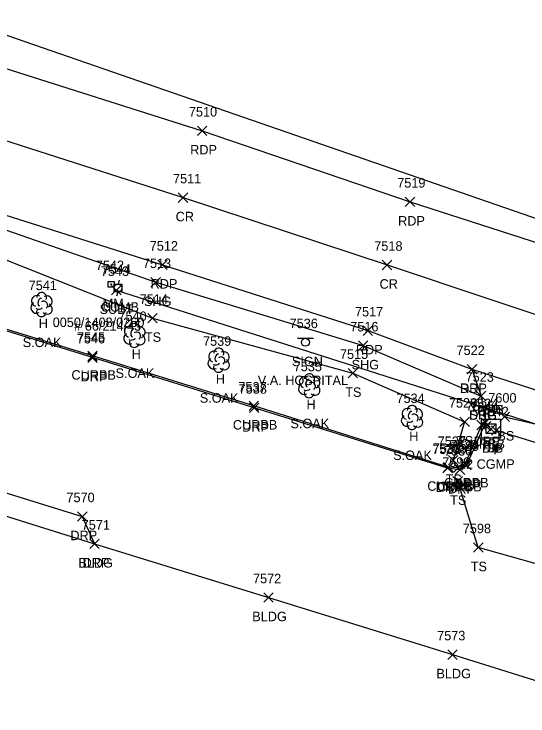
# Model space of a CAD drawing. Extents: x 1678863 to 1683592, y 407783 to 418211.
# Drawn here: x 1681871.9 to 1681980.2, y 417597.9 to 417745.8 of the extents above; entities that cross this region are included whole.
import ezdxf

# ---------------------------------------------------------------- set-up
doc = ezdxf.new("R2010")
doc.units = 0
for name, color, linetype in [('D_A', 7, 'Continuous'), ('D_C', 7, 'Continuous'), ('D_I', 7, 'Continuous'), ('D_TIC', 7, 'Continuous'), ('DCP', 7, 'Continuous'), ('DS', 7, 'Continuous'), ('L_A', 7, 'Continuous'), ('L_C', 7, 'Continuous'), ('L_I', 7, 'Continuous'), ('L_TIC', 7, 'Continuous'), ('LBC', 7, 'Continuous'), ('LELB', 7, 'Continuous'), ('LTD', 7, 'Continuous'), ('P_A', 7, 'Continuous'), ('P_I', 7, 'Continuous'), ('P_TIC', 7, 'Continuous'), ('PET', 7, 'Continuous'), ('PRC', 7, 'Continuous'), ('PSU', 7, 'Continuous'), ('R_A', 7, 'Continuous'), ('R_I', 7, 'Continuous'), ('R_TIC', 7, 'Continuous'), ('RC', 7, 'Continuous'), ('RDP', 7, 'Continuous'), ('S_A', 7, 'Continuous'), ('S_C', 7, 'Continuous'), ('S_I', 7, 'Continuous'), ('SRM', 7, 'Continuous'), ('SSGN', 7, 'Continuous'), ('U_A', 7, 'Continuous'), ('U_C', 7, 'Continuous'), ('U_I', 7, 'Continuous'), ('U_TIC', 7, 'Continuous'), ('UP', 7, 'Continuous'), ('UT', 7, 'Continuous')]:
    doc.layers.add(name, color=color, linetype=linetype)

msp = doc.modelspace()

# ---------------------------------------------------------------- linework, layer by layer
at = {"layer": 'D_TIC'}
for points in [[(1681970.35, 417658), (1681972.35, 417660)], [(1681972.35, 417658), (1681970.35, 417660)], [(1681971.4, 417657.4), (1681973.4, 417659.4)], [(1681973.4, 417657.4), (1681971.4, 417659.4)], [(1681972.5, 417657.06), (1681974.5, 417659.06)], [(1681974.5, 417657.06), (1681972.5, 417659.06)]]:
    msp.add_lwpolyline(points, dxfattribs=at)
at = {"layer": 'DCP'}
for points in [[(1682115.18, 417656.57), (1681809.78, 417762.33)], [(1682005.55, 417648.26), (1681973.5, 417658.06)]]:
    msp.add_lwpolyline(points, dxfattribs=at)
at = {"layer": 'DS'}
for p, q in [((1681970.4, 417660.46), (1681974.4, 417660.46)), ((1681970.4, 417656.46), (1681970.4, 417660.46)), ((1681971.4, 417657.46), (1681971.4, 417659.46)), ((1681971.4, 417659.46), (1681973.4, 417659.46)), ((1681973.4, 417659.46), (1681973.4, 417657.46)), ((1681974.4, 417660.46), (1681974.4, 417656.46)), ((1681972.4, 417658.46), (1681972.4, 417658.46)), ((1681972.4, 417658.46), (1681972.4, 417658.46)), ((1681974.4, 417656.46), (1681970.4, 417656.46)), ((1681973.4, 417657.46), (1681971.4, 417657.46))]:
    msp.add_line(p, q, dxfattribs=at)
at = {"layer": 'L_TIC'}
for points in [[(1681900.04, 417680.76), (1681902.04, 417682.76)], [(1681902.04, 417680.76), (1681900.04, 417682.76)], [(1681942.26, 417669.16), (1681944.26, 417671.16)], [(1681944.26, 417669.16), (1681942.26, 417671.16)], [(1681965.83, 417658.89), (1681967.83, 417660.89)], [(1681967.83, 417658.89), (1681965.83, 417660.89)], [(1681974.29, 417659.95), (1681976.29, 417661.95)], [(1681976.29, 417659.95), (1681974.29, 417661.95)], [(1681963.42, 417650.81), (1681965.42, 417652.81)], [(1681965.42, 417650.81), (1681963.42, 417652.81)], [(1681964.38, 417646.41), (1681966.38, 417648.41)], [(1681966.38, 417646.41), (1681964.38, 417648.41)], [(1681887.83, 417633.19), (1681889.83, 417635.19)], [(1681889.83, 417633.19), (1681887.83, 417635.19)], [(1681968.71, 417632.42), (1681970.71, 417634.42)], [(1681970.71, 417632.42), (1681968.71, 417634.42)], [(1681924.49, 417621.88), (1681926.49, 417623.88)], [(1681926.49, 417621.88), (1681924.49, 417623.88)], [(1681963.3, 417609.85), (1681965.3, 417611.85)], [(1681965.3, 417609.85), (1681963.3, 417611.85)]]:
    msp.add_lwpolyline(points, dxfattribs=at)
at = {"layer": 'LBC'}
msp.add_lwpolyline([(1681652.31, 417708.02), (1681693.18, 417695.19), (1681746.79, 417678.47), (1681793.38, 417663.94), (1681844.42, 417648.13), (1681888.83, 417634.19), (1681925.49, 417622.88), (1681964.3, 417610.85), (1681986.99, 417603.8), (1681988.08, 417603.49), (1681987.4, 417600.03)], dxfattribs=at)
at = {"layer": 'LELB'}
for points in [[(1681812.84, 417711.58), (1681853.85, 417700.53), (1681901.04, 417681.76), (1681943.26, 417670.16), (1681966.83, 417659.89), (1681964.42, 417651.81)], [(1681975.29, 417660.95), (1681992.29, 417657.04), (1682005.25, 417651.6)], [(1682005.97, 417636.64), (1681990.41, 417627.6), (1681969.71, 417633.42), (1681965.38, 417647.41)]]:
    msp.add_lwpolyline(points, dxfattribs=at)
at = {"layer": 'LTD'}
for p, q in [((1681877.65, 417684.65), (1681877.65, 417684.65)), ((1681877.65, 417684.65), (1681877.65, 417684.65)), ((1681897.22, 417678.16), (1681897.22, 417678.16)), ((1681897.22, 417678.16), (1681897.22, 417678.16)), ((1681914.97, 417672.92), (1681914.97, 417672.92)), ((1681914.97, 417672.92), (1681914.97, 417672.92)), ((1681934.07, 417667.55), (1681934.07, 417667.55)), ((1681934.07, 417667.55), (1681934.07, 417667.55)), ((1681955.73, 417660.85), (1681955.73, 417660.85)), ((1681955.73, 417660.85), (1681955.73, 417660.85))]:
    msp.add_line(p, q, dxfattribs=at)
for centre in [(1681877.69, 417686.09), (1681897.26, 417679.6), (1681915.02, 417674.36), (1681934.12, 417668.99), (1681955.77, 417662.28)]:
    msp.add_arc(centre, 1.05, 335.5272, 180.9563, dxfattribs=at)
for centre, major_axis, ratio, start_param, end_param in [((1681876.85, 417685.32), (1.21, -0.51), 0.895232, 1.570796, 4.712389), ((1681877.44, 417685.11), (-0.208, -0.792), 0.645439, 3.141593, 6.283185), ((1681878.69, 417685.24), (-1.14, -0.48), 0.949671, 1.570796, 4.712389), ((1681876.56, 417683.95), (0.58, -1.04), 0.959034, 3.141593, 6.283185), ((1681878.15, 417684.49), (-0.5, 0.667), 0.989748, 3.141593, 6.283185), ((1681878.65, 417683.82), (-1.09, 0.79), 0.841452, 1.570796, 4.712389), ((1681877.65, 417683.15), (0.26, 1.06), 0.942809, 1.570796, 4.712389), ((1681877.19, 417683.9), (-0.625, -0.083), 0.423636, 0, 3.141593), ((1681896.43, 417678.83), (1.21, -0.51), 0.895232, 1.570796, 4.712389), ((1681898.26, 417678.75), (-1.14, -0.48), 0.949671, 1.570796, 4.712389), ((1681896.13, 417677.45), (0.58, -1.04), 0.959034, 3.141593, 6.283185), ((1681897.01, 417678.62), (-0.208, -0.792), 0.645439, 3.141593, 6.283185), ((1681897.72, 417678), (-0.5, 0.667), 0.989748, 3.141593, 6.283185), ((1681897.22, 417676.66), (0.26, 1.06), 0.942809, 1.570796, 4.712389), ((1681896.76, 417677.41), (-0.625, -0.083), 0.423636, 0, 3.141593), ((1681898.22, 417677.33), (-1.09, 0.79), 0.841452, 1.570796, 4.712389), ((1681914.18, 417673.59), (1.21, -0.51), 0.895232, 1.570796, 4.712389), ((1681914.76, 417673.38), (-0.208, -0.792), 0.645439, 3.141593, 6.283185), ((1681916.01, 417673.5), (-1.14, -0.48), 0.949671, 1.570796, 4.712389), ((1681913.89, 417672.21), (0.58, -1.04), 0.959034, 3.141593, 6.283185), ((1681915.47, 417672.75), (-0.5, 0.667), 0.989748, 3.141593, 6.283185), ((1681915.97, 417672.09), (-1.09, 0.79), 0.841452, 1.570796, 4.712389), ((1681914.97, 417671.42), (0.26, 1.06), 0.942809, 1.570796, 4.712389), ((1681914.51, 417672.17), (-0.625, -0.083), 0.423636, 0, 3.141593), ((1681933.28, 417668.22), (1.21, -0.51), 0.895232, 1.570796, 4.712389), ((1681935.12, 417668.14), (-1.14, -0.48), 0.949671, 1.570796, 4.712389), ((1681933.87, 417668.01), (-0.208, -0.792), 0.645439, 3.141593, 6.283185), ((1681934.57, 417667.39), (-0.5, 0.667), 0.989748, 3.141593, 6.283185), ((1681932.99, 417666.85), (0.58, -1.04), 0.959034, 3.141593, 6.283185), ((1681933.62, 417666.8), (-0.625, -0.083), 0.423636, 0, 3.141593), ((1681935.07, 417666.72), (-1.09, 0.79), 0.841452, 1.570796, 4.712389), ((1681934.07, 417666.05), (0.26, 1.06), 0.942809, 1.570796, 4.712389), ((1681954.94, 417661.51), (1.21, -0.51), 0.895232, 1.570796, 4.712389), ((1681955.52, 417661.31), (-0.208, -0.792), 0.645439, 3.141593, 6.283185), ((1681956.77, 417661.43), (-1.14, -0.48), 0.949671, 1.570796, 4.712389), ((1681954.64, 417660.14), (0.58, -1.04), 0.959034, 3.141593, 6.283185), ((1681956.23, 417660.68), (-0.5, 0.667), 0.989748, 3.141593, 6.283185), ((1681956.73, 417660.01), (-1.09, 0.79), 0.841452, 1.570796, 4.712389), ((1681955.73, 417659.35), (0.26, 1.06), 0.942809, 1.570796, 4.712389), ((1681955.27, 417660.1), (-0.625, -0.083), 0.423636, 0, 3.141593)]:
    msp.add_ellipse(centre, major_axis=major_axis, ratio=ratio, start_param=start_param, end_param=end_param, dxfattribs=at)
at = {"layer": 'P_TIC'}
for points in [[(1681910.5, 417720.23), (1681912.5, 417722.23)], [(1681912.5, 417720.23), (1681910.5, 417722.23)], [(1681906.49, 417706.15), (1681908.49, 417708.15)], [(1681908.49, 417706.15), (1681906.49, 417708.15)], [(1681954.33, 417705.25), (1681956.33, 417707.25)], [(1681956.33, 417705.25), (1681954.33, 417707.25)], [(1681902.16, 417691.98), (1681904.16, 417693.98)], [(1681904.16, 417691.98), (1681902.16, 417693.98)], [(1681949.48, 417691.95), (1681951.48, 417693.95)], [(1681951.48, 417691.95), (1681949.48, 417693.95)], [(1681900.72, 417688.3), (1681902.72, 417690.3)], [(1681902.72, 417688.3), (1681900.72, 417690.3)], [(1681945.42, 417678.11), (1681947.42, 417680.11)], [(1681947.42, 417678.11), (1681945.42, 417680.11)], [(1681944.47, 417674.95), (1681946.47, 417676.95)], [(1681946.47, 417674.95), (1681944.47, 417676.95)], [(1681967.39, 417669.98), (1681969.39, 417671.98)], [(1681969.39, 417669.98), (1681967.39, 417671.98)], [(1681969.3, 417664.34), (1681971.3, 417666.34)], [(1681971.3, 417664.34), (1681969.3, 417666.34)]]:
    msp.add_lwpolyline(points, dxfattribs=at)
at = {"layer": 'PET'}
for points in [[(1681821.34, 417749.03), (1681866.77, 417735.42), (1681911.5, 417721.23), (1681955.33, 417706.25), (1681997.83, 417692.55), (1682042.13, 417677.99), (1682085.13, 417663.93), (1682128.35, 417649.37), (1682171.76, 417634.89), (1682214.52, 417620.63), (1682258.51, 417606.82), (1682302.78, 417595.62), (1682323.3, 417591.48), (1682345.13, 417586.22), (1682399.35, 417575.41), (1682449.39, 417567.95), (1682481.03, 417563.65)], [(1681812.45, 417721.17), (1681857.02, 417707.58), (1681903.16, 417692.98), (1681946.42, 417679.11), (1681968.39, 417670.98), (1682021.5, 417653.78), (1682032.55, 417650.27), (1682075.8, 417636.63), (1682118.78, 417621.98), (1682153.44, 417610.61), (1682205.43, 417594.3), (1682245.93, 417580.38), (1682292.99, 417565.78), (1682337.39, 417552.64), (1682388.21, 417539.97), (1682439.38, 417527.99), (1682479.06, 417520.79)]]:
    msp.add_lwpolyline(points, dxfattribs=at)
at = {"layer": 'PRC'}
msp.add_lwpolyline([(1681816.31, 417735.56), (1681861.69, 417721.85), (1681907.49, 417707.15), (1681950.48, 417692.95), (1681994.45, 417678.33), (1682037.13, 417663.93), (1682080.9, 417649.79), (1682123.86, 417635.17), (1682167.21, 417620.96), (1682209.59, 417607.23), (1682253.07, 417593.23), (1682297.24, 417579.39), (1682340.91, 417565.95), (1682392.16, 417553.08), (1682443.25, 417542.4), (1682480.44, 417535.79)], dxfattribs=at)
at = {"layer": 'PSU'}
msp.add_lwpolyline([(1681812.22, 417718.39), (1681855.88, 417705.25), (1681901.72, 417689.3), (1681945.47, 417675.95), (1681970.3, 417665.34)], dxfattribs=at)
at = {"layer": 'R_TIC'}
for points in [[(1681887.39, 417672.78), (1681889.39, 417674.78)], [(1681889.39, 417672.78), (1681887.39, 417674.78)], [(1681887.42, 417672.42), (1681889.42, 417674.42)], [(1681889.42, 417672.42), (1681887.42, 417674.42)], [(1681967.39, 417669.98), (1681969.39, 417671.98)], [(1681969.39, 417669.98), (1681967.39, 417671.98)], [(1681969.3, 417664.34), (1681971.3, 417666.34)], [(1681971.3, 417664.34), (1681969.3, 417666.34)], [(1681921.41, 417662.27), (1681923.41, 417664.27)], [(1681923.41, 417662.27), (1681921.41, 417664.27)], [(1681921.47, 417661.83), (1681923.47, 417663.83)], [(1681923.47, 417661.83), (1681921.47, 417663.83)], [(1681970.22, 417658.77), (1681972.22, 417660.77)], [(1681972.22, 417658.77), (1681970.22, 417660.77)], [(1681969.38, 417658.23), (1681971.38, 417660.23)], [(1681971.38, 417658.23), (1681969.38, 417660.23)], [(1681965.93, 417650.07), (1681967.93, 417652.07)], [(1681967.93, 417650.07), (1681965.93, 417652.07)], [(1681966.22, 417649.75), (1681968.22, 417651.75)], [(1681968.22, 417649.75), (1681966.22, 417651.75)], [(1681962.26, 417649.12), (1681964.26, 417651.12)], [(1681964.26, 417649.12), (1681962.26, 417651.12)], [(1681962.39, 417649.36), (1681964.39, 417651.36)], [(1681964.39, 417649.36), (1681962.39, 417651.36)], [(1681964.48, 417649.23), (1681966.48, 417651.23)], [(1681966.48, 417649.23), (1681964.48, 417651.23)], [(1681964.85, 417648.79), (1681966.85, 417650.79)], [(1681966.85, 417648.79), (1681964.85, 417650.79)], [(1681885.25, 417638.96), (1681887.25, 417640.96)], [(1681887.25, 417638.96), (1681885.25, 417640.96)], [(1681887.83, 417633.19), (1681889.83, 417635.19)], [(1681889.83, 417633.19), (1681887.83, 417635.19)]]:
    msp.add_lwpolyline(points, dxfattribs=at)
at = {"layer": 'RC'}
msp.add_lwpolyline([(1681970.38, 417659.23), (1681966.93, 417651.07), (1681965.48, 417650.23), (1681963.39, 417650.36), (1681922.41, 417663.27), (1681888.39, 417673.78), (1681848.86, 417685.94), (1681826.05, 417693.27), (1681793.81, 417703.28)], dxfattribs=at)
at = {"layer": 'RDP'}
for points in [[(1681968.39, 417670.98), (1681970.3, 417665.34), (1681971.22, 417659.77), (1681967.22, 417650.75), (1681965.85, 417649.79), (1681963.26, 417650.12), (1681922.47, 417662.83), (1681888.42, 417673.42), (1681848.91, 417685.62), (1681825.88, 417692.99), (1681793.77, 417702.99)], [(1681844.42, 417648.13), (1681849.24, 417651.41), (1681886.25, 417639.96), (1681888.83, 417634.19)]]:
    msp.add_lwpolyline(points, dxfattribs=at)
at = {"layer": 'SRM'}
msp.add_lwpolyline([(1681891.73, 417689.49), (1681892.98, 417689.49), (1681892.98, 417688.24), (1681891.73, 417688.24)], close=True, dxfattribs=at)
msp.add_circle((1681892.36, 417688.87), 0.0833, dxfattribs=at)
at = {"layer": 'SSGN'}
for p, q in [((1681931.64, 417677.5), (1681934.98, 417677.5)), ((1681933.29, 417676.66), (1681933.29, 417676.66))]:
    msp.add_line(p, q, dxfattribs=at)
msp.add_circle((1681933.29, 417676.66), 0.833, dxfattribs=at)
at = {"layer": 'U_TIC'}
for points in [[(1681892.42, 417686.64), (1681894.42, 417688.64)], [(1681894.42, 417686.64), (1681892.42, 417688.64)]]:
    msp.add_lwpolyline(points, dxfattribs=at)
at = {"layer": 'UP'}
for p, q in [((1681892.95, 417687.28), (1681892.95, 417688.94)), ((1681892.95, 417688.94), (1681894.61, 417688.94)), ((1681894.03, 417689.78), (1681893.78, 417688.94)), ((1681894.61, 417688.94), (1681894.61, 417687.28)), ((1681894.61, 417687.28), (1681892.95, 417687.28)), ((1681893.53, 417686.44), (1681893.78, 417687.28)), ((1681893.78, 417688.11), (1681893.78, 417688.11))]:
    msp.add_line(p, q, dxfattribs=at)
msp.add_circle((1681893.78, 417688.11), 0.833, dxfattribs=at)
at = {"layer": 'UT'}
msp.add_lwpolyline([(1681893.42, 417687.64), (1682017.92, 417647.93)], dxfattribs=at)

# ---------------------------------------------------------------- texts
at = {"layer": 'D_A'}
for s, p in [('DIB', (1681970.5, 417653.4)), ('P', (1681970.73, 417654)), ('DI', (1681971.46, 417653.46)), ('P', (1681972.88, 417653.06))]:
    msp.add_text(s, height=2, dxfattribs=at).set_placement(p)
at = {"layer": 'D_C'}
msp.add_text('12 CGMP', height=2, dxfattribs=at).set_placement((1681965.64, 417650))
at = {"layer": 'D_I'}
for s, p in [('7644', (1681968.05, 417662)), ('7645', (1681969.09, 417661.46)), ('7643', (1681969.09, 417661.4)), ('7642', (1681970.19, 417661.06))]:
    msp.add_text(s, height=2, dxfattribs=at).set_placement(p)
at = {"layer": 'L_A'}
for s, p in [('H', (1681877.08, 417679.65)), ('TS', (1681899.45, 417676.76)), ('H', (1681896.65, 417673.16)), ('H', (1681914.41, 417667.92)), ('TS', (1681941.67, 417665.16)), ('H', (1681933.51, 417662.55)), ('H', (1681955.16, 417655.85)), ('BS', (1681973.73, 417655.95)), ('TS', (1681965.24, 417654.89)), ('TS', (1681962.82, 417646.81)), ('TS', (1681963.79, 417642.41)), ('BLDG', (1681885.42, 417629.19)), ('TS', (1681968.12, 417628.42)), ('BLDG', (1681922.08, 417617.88)), ('BLDG', (1681960.89, 417605.85))]:
    msp.add_text(s, height=2, dxfattribs=at).set_placement(p)
at = {"layer": 'L_C'}
for p in [(1681873.69, 417675.65), (1681893.27, 417669.16), (1681911.02, 417663.92), (1681930.12, 417658.55), (1681951.77, 417651.85)]:
    msp.add_text('S.OAK', height=2, dxfattribs=at).set_placement(p)
at = {"layer": 'L_I'}
for s, p in [('7541', (1681874.95, 417687.65)), ('7514', (1681898.35, 417684.76)), ('7540', (1681893.87, 417681.16)), ('7539', (1681911.7, 417675.92)), ('7515', (1681940.56, 417673.16)), ('7535', (1681930.81, 417670.55)), ('7534', (1681952.47, 417663.85)), ('7600', (1681971.82, 417663.95)), ('7526', (1681963.52, 417662.89)), ('7527', (1681961.16, 417654.81)), ('7599', (1681962.11, 417650.41)), ('7571', (1681886.13, 417637.19)), ('7598', (1681966.45, 417636.42)), ('7572', (1681922.23, 417625.88)), ('7573', (1681961.04, 417613.85))]:
    msp.add_text(s, height=2, dxfattribs=at).set_placement(p)
at = {"layer": 'P_A'}
for s, p in [('RDP', (1681908.99, 417716.23)), ('CR', (1681905.93, 417702.15)), ('RDP', (1681952.82, 417701.25)), ('RDP', (1681900.65, 417687.98)), ('CR', (1681948.91, 417687.95)), ('SHG', (1681899.25, 417684.3)), ('RDP', (1681943.91, 417674.11)), ('SHG', (1681943.01, 417670.95)), ('RDP', (1681965.88, 417665.98)), ('SHG', (1681967.83, 417660.34))]:
    msp.add_text(s, height=2, dxfattribs=at).set_placement(p)
at = {"layer": 'P_I'}
for s, p in [('7510', (1681908.72, 417724.23)), ('7511', (1681905.37, 417710.15)), ('7519', (1681952.63, 417709.25)), ('7512', (1681900.47, 417695.98)), ('7518', (1681947.79, 417695.95)), ('7513', (1681899.02, 417692.3)), ('7517', (1681943.73, 417682.11)), ('7516', (1681942.72, 417678.95)), ('7522', (1681965.13, 417673.98)), ('7523', (1681967.04, 417668.34))]:
    msp.add_text(s, height=2, dxfattribs=at).set_placement(p)
at = {"layer": 'R_A'}
for s, p in [('CURBB', (1681883.97, 417668.78)), ('DRP', (1681885.9, 417668.42)), ('DRP', (1681965.88, 417665.98)), ('DRP', (1681967.78, 417660.34)), ('CURBB', (1681917.99, 417658.27)), ('DRP', (1681919.96, 417657.83)), ('CURBB', (1681965.97, 417654.23)), ('DRP', (1681968.7, 417654.77)), ('CURBB', (1681958.97, 417645.36)), ('CURBB', (1681961.07, 417645.23)), ('CURBB', (1681962.52, 417646.07)), ('DRP', (1681964.7, 417645.75)), ('DRP', (1681960.75, 417645.12)), ('DRP', (1681963.34, 417644.79)), ('DRP', (1681883.74, 417634.96)), ('DRP', (1681886.32, 417629.19))]:
    msp.add_text(s, height=2, dxfattribs=at).set_placement(p)
at = {"layer": 'R_I'}
for s, p in [('7546', (1681885.1, 417676.42)), ('7545', (1681885.13, 417676.78)), ('7522', (1681965.13, 417673.98)), ('7523', (1681967.04, 417668.34)), ('7537', (1681919.15, 417666.27)), ('7538', (1681919.21, 417665.83)), ('7525', (1681967.12, 417662.23)), ('7524', (1681967.96, 417662.77)), ('7533', (1681960, 417653.12)), ('7532', (1681960.13, 417653.36)), ('7530', (1681962.51, 417652.79)), ('7531', (1681962.79, 417653.23)), ('7528', (1681963.67, 417654.07)), ('7529', (1681963.95, 417653.75)), ('7570', (1681882.91, 417642.96)), ('7571', (1681886.13, 417637.19))]:
    msp.add_text(s, height=2, dxfattribs=at).set_placement(p)
at = {"layer": 'S_A'}
for s, p in [('MM', (1681890.55, 417683.87)), ('SIGN', (1681930.43, 417671.64))]:
    msp.add_text(s, height=2, dxfattribs=at).set_placement(p)
at = {"layer": 'S_C'}
for s, p in [('0050/1408/0260', (1681880.01, 417679.87)), ('V.A. HOSPITAL', (1681923.24, 417667.64))]:
    msp.add_text(s, height=2, dxfattribs=at).set_placement(p)
at = {"layer": 'S_I'}
for s, p in [('7542', (1681889.1, 417691.87)), ('7536', (1681929.95, 417679.64))]:
    msp.add_text(s, height=2, dxfattribs=at).set_placement(p)
at = {"layer": 'U_A'}
for s, p in [('SUBT', (1681889.91, 417682.64)), ('COMB', (1681890.17, 417683.11))]:
    msp.add_text(s, height=2, dxfattribs=at).set_placement(p)
at = {"layer": 'U_C'}
msp.add_text('# 66/214/45', height=2, dxfattribs=at).set_placement((1681884.55, 417679.11))
at = {"layer": 'U_I'}
for s, p in [('7544', (1681890.52, 417691.11)), ('7543', (1681890.16, 417690.64))]:
    msp.add_text(s, height=2, dxfattribs=at).set_placement(p)

doc.saveas('drawing.dxf')
